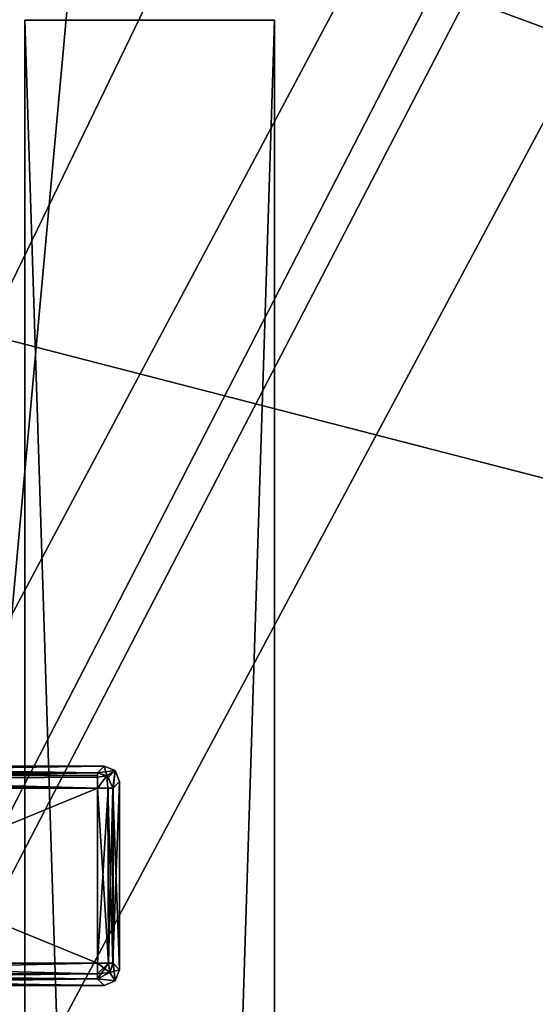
# Model space of a CAD drawing. Header units: millimetres. Extents: x -78 to 78, y -78 to 78.
# Tile 314 of 449: x 43 to 46, y 19 to 25. Entities that reach past the tile are written whole.
import ezdxf

# ---------------------------------------------------------------- set-up
doc = ezdxf.new("R2010")
doc.units = ezdxf.units.MM
doc.header["$LTSCALE"] = 41.718519
for name, color, linetype in [('10', 7, 'CONTINUOUS'), ('1061', 7, 'CONTINUOUS'), ('1107', 7, 'CONTINUOUS'), ('328', 7, 'CONTINUOUS'), ('344', 7, 'CONTINUOUS'), ('5045', 7, 'CONTINUOUS'), ('5047', 7, 'CONTINUOUS'), ('5048', 7, 'CONTINUOUS'), ('5049', 7, 'CONTINUOUS'), ('5051', 7, 'CONTINUOUS'), ('6', 7, 'CONTINUOUS'), ('6074', 7, 'CONTINUOUS'), ('6075', 7, 'CONTINUOUS'), ('6076', 7, 'CONTINUOUS'), ('6077', 7, 'CONTINUOUS'), ('6078', 7, 'CONTINUOUS'), ('6079', 7, 'CONTINUOUS'), ('6080', 7, 'CONTINUOUS'), ('6081', 7, 'CONTINUOUS'), ('6082', 7, 'CONTINUOUS'), ('6084', 7, 'CONTINUOUS'), ('6085', 7, 'CONTINUOUS'), ('6087', 7, 'CONTINUOUS'), ('6089', 7, 'CONTINUOUS'), ('6090', 7, 'CONTINUOUS'), ('6091', 7, 'CONTINUOUS'), ('6093', 7, 'CONTINUOUS'), ('6095', 7, 'CONTINUOUS'), ('6097', 7, 'CONTINUOUS'), ('6101', 7, 'CONTINUOUS'), ('6103', 7, 'CONTINUOUS'), ('6104', 7, 'CONTINUOUS'), ('6106', 7, 'CONTINUOUS'), ('6107', 7, 'CONTINUOUS'), ('6108', 7, 'CONTINUOUS'), ('6109', 7, 'CONTINUOUS'), ('6113', 7, 'CONTINUOUS'), ('748', 7, 'CONTINUOUS'), ('855', 7, 'CONTINUOUS'), ('971', 7, 'CONTINUOUS')]:
    doc.layers.add(name, color=color, linetype=linetype)

msp = doc.modelspace()

# ---------------------------------------------------------------- linework, layer by layer
at = {"layer": '10', "linetype": 'CONTINUOUS'}
for points in [[(48.5, 30.5, -2), (-72.626, 23.2263, -2), (-60, 32.9, -2), (48.5, 30.5, -2)], [(-72.626, 23.2263, -2), (48.5, 30.5, -2), (0, 22.25, -2), (-72.626, 23.2263, -2)], [(0, 22.25, -2), (48.5, 30.5, -2), (11.1265, 19.2675, -2), (0, 22.25, -2)], [(11.1265, 19.2675, -2), (48.5, 30.5, -2), (19.2675, 11.1265, -2), (11.1265, 19.2675, -2)], [(48.5, 30.5, -2), (49.5, -30.5, -2), (19.2675, 11.1265, -2), (48.5, 30.5, -2)]]:
    msp.add_3dface(points, dxfattribs=at)
at = {"layer": '1061', "color": 7, "linetype": 'CONTINUOUS'}
for points in [[(43.8434, 32.3723, 23.7), (51.768, 17.0379, 23.7), (43.8263, 32.322, 26.2), (43.8434, 32.3723, 23.7)], [(51.768, 17.0379, 23.7), (51.7312, 17.0098, 26.2), (43.8263, 32.322, 26.2), (51.768, 17.0379, 23.7)]]:
    msp.add_3dface(points, dxfattribs=at)
at = {"layer": '1107', "color": 7, "linetype": 'CONTINUOUS'}
for points in [[(55.4979, 20.1347, 23.7), (54.9607, 17.4899, 23.7), (43.8434, 32.3723, 23.7), (55.4979, 20.1347, 23.7)], [(43.8434, 32.3723, 23.7), (54.9607, 17.4899, 23.7), (51.768, 17.0379, 23.7), (43.8434, 32.3723, 23.7)], [(51.2304, 26.4957, 23.7), (55.4979, 20.1347, 23.7), (43.8434, 32.3723, 23.7), (51.2304, 26.4957, 23.7)]]:
    msp.add_3dface(points, dxfattribs=at)
at = {"layer": '328', "linetype": 'CONTINUOUS'}
for points in [[(15.5, 30, 15), (32.5, 30, 15), (72.3187, 15.3427, 15), (15.5, 30, 15)], [(32.5, -30, 15), (15.5, 30, 15), (47.5, -30, 15), (32.5, -30, 15)], [(47.5, -30, 15), (15.5, 30, 15), (67, -30, 15), (47.5, -30, 15)], [(67, -30, 15), (15.5, 30, 15), (67.5, -30, 15), (67, -30, 15)], [(67.5, -30, 15), (15.5, 30, 15), (72.3187, -15.3427, 15), (67.5, -30, 15)], [(72.3187, -15.3427, 15), (15.5, 30, 15), (73.9493, 0, 15), (72.3187, -15.3427, 15)], [(73.9493, 0, 15), (15.5, 30, 15), (72.3187, 15.3427, 15), (73.9493, 0, 15)], [(32.5, 30, 15), (47.5, 30, 15), (72.3187, 15.3427, 15), (32.5, 30, 15)]]:
    msp.add_3dface(points, dxfattribs=at)
at = {"layer": '344', "linetype": 'CONTINUOUS'}
for points in [[(32.5, 30, 16.5), (15.5, -30, 16.5), (47.5, 30, 16.5), (32.5, 30, 16.5)], [(47.5, 30, 16.5), (15.5, -30, 16.5), (67, 30, 16.5), (47.5, 30, 16.5)], [(67, 30, 16.5), (15.5, -30, 16.5), (67.5, 30, 16.5), (67, 30, 16.5)], [(67.5, 30, 16.5), (15.5, -30, 16.5), (72.3187, 15.3427, 16.5), (67.5, 30, 16.5)]]:
    msp.add_3dface(points, dxfattribs=at)
at = {"layer": '5045', "linetype": 'CONTINUOUS'}
for points in [[(44.49, -25, 0.25), (42.894, -25, 0.25), (42.894, 25, 0.25), (44.49, -25, 0.25)], [(44.49, 25, 0.25), (44.49, -25, 0.25), (42.894, 25, 0.25), (44.49, 25, 0.25)]]:
    msp.add_3dface(points, dxfattribs=at)
at = {"layer": '5047', "linetype": 'CONTINUOUS'}
for points in [[(42.894, 25, 14.05), (42.894, -25, 14.05), (44.49, 25, 14.05), (42.894, 25, 14.05)], [(42.894, -25, 14.05), (44.49, -25, 14.05), (44.49, 25, 14.05), (42.894, -25, 14.05)]]:
    msp.add_3dface(points, dxfattribs=at)
at = {"layer": '5048', "linetype": 'CONTINUOUS'}
for points in [[(44.49, 25, 0.25), (42.894, 25, 0.25), (42.894, 25, 14.05), (44.49, 25, 0.25)], [(44.49, 25, 0.25), (42.894, 25, 14.05), (44.49, 25, 14.05), (44.49, 25, 0.25)]]:
    msp.add_3dface(points, dxfattribs=at)
at = {"layer": '5049', "linetype": 'CONTINUOUS'}
for points in [[(44.49, -25, 0.25), (44.49, 25, 0.25), (44.49, -2.3987, 4.25), (44.49, -25, 0.25)], [(44.49, 25, 0.25), (44.49, 25, 14.05), (44.49, 8.2435, 8.0527), (44.49, 25, 0.25)], [(44.49, 25, 0.25), (44.49, -2.05, 4.6), (44.49, -2.1532, 4.3524), (44.49, 25, 0.25)], [(44.49, -2.05, 4.6), (44.49, 25, 0.25), (44.49, 2.4013, 4.25), (44.49, -2.05, 4.6)], [(44.49, -2.3987, 4.25), (44.49, 25, 0.25), (44.49, -2.1532, 4.3524), (44.49, -2.3987, 4.25)], [(44.49, 25, 0.25), (44.49, 2.75, 4.6), (44.49, 2.6468, 4.3524), (44.49, 25, 0.25)], [(44.49, 2.75, 4.6), (44.49, 25, 0.25), (44.49, 6.7565, 5.4473), (44.49, 2.75, 4.6)], [(44.49, 2.4013, 4.25), (44.49, 25, 0.25), (44.49, 2.6468, 4.3524), (44.49, 2.4013, 4.25)], [(44.49, 9, 6.75), (44.49, 25, 0.25), (44.49, 8.2435, 8.0527), (44.49, 9, 6.75)], [(44.49, 25, 0.25), (44.49, 9, 6.75), (44.49, 8.254, 5.4533), (44.49, 25, 0.25)], [(44.49, 6.7565, 5.4473), (44.49, 25, 0.25), (44.49, 8.254, 5.4533), (44.49, 6.7565, 5.4473)], [(44.49, 25, 14.05), (44.49, -25, 14.05), (44.49, 2.3987, 9.25), (44.49, 25, 14.05)], [(44.49, 8.2435, 8.0527), (44.49, 25, 14.05), (44.49, 2.3987, 9.25), (44.49, 8.2435, 8.0527)]]:
    msp.add_3dface(points, dxfattribs=at)
at = {"layer": '5051', "linetype": 'CONTINUOUS'}
for points in [[(42.894, 25, 0.25), (42.894, -25, 0.25), (42.894, 2.3987, 4.25), (42.894, 25, 0.25)], [(42.894, 25, 14.05), (42.894, 25, 0.25), (42.894, 8.2435, 5.4473), (42.894, 25, 14.05)], [(42.894, 25, 0.25), (42.894, 2.3987, 4.25), (42.894, 8.2435, 5.4473), (42.894, 25, 0.25)], [(42.894, -25, 14.05), (42.894, 25, 14.05), (42.894, -2.3987, 9.25), (42.894, -25, 14.05)], [(42.894, -2.3987, 9.25), (42.894, 25, 14.05), (42.894, -2.1532, 9.1476), (42.894, -2.3987, 9.25)], [(42.894, -2.1532, 9.1476), (42.894, 25, 14.05), (42.894, -2.05, 8.9), (42.894, -2.1532, 9.1476)], [(42.894, -2.05, 8.9), (42.894, 25, 14.05), (42.894, 2.4013, 9.25), (42.894, -2.05, 8.9)], [(42.894, 6.7565, 8.0527), (42.894, 25, 14.05), (42.894, 8.254, 8.0467), (42.894, 6.7565, 8.0527)], [(42.894, 25, 14.05), (42.894, 6.7565, 8.0527), (42.894, 3.7513, 7.08), (42.894, 25, 14.05)], [(42.894, 8.254, 8.0467), (42.894, 25, 14.05), (42.894, 9, 6.75), (42.894, 8.254, 8.0467)], [(42.894, 9, 6.75), (42.894, 25, 14.05), (42.894, 8.2435, 5.4473), (42.894, 9, 6.75)], [(42.894, 2.4013, 9.25), (42.894, 25, 14.05), (42.894, 2.6468, 9.1476), (42.894, 2.4013, 9.25)], [(42.894, 2.6468, 9.1476), (42.894, 25, 14.05), (42.894, 2.75, 8.9), (42.894, 2.6468, 9.1476)], [(42.894, 2.75, 8.9), (42.894, 25, 14.05), (42.894, 3.7513, 7.08), (42.894, 2.75, 8.9)]]:
    msp.add_3dface(points, dxfattribs=at)
at = {"layer": '6', "linetype": 'CONTINUOUS'}
for points in [[(32.5, 33), (15.5, -33), (47.5, 33), (32.5, 33)], [(47.5, 33), (15.5, -33), (48.5, 31), (47.5, 33)], [(48.5, 31), (15.5, -33), (48.5, 30.5), (48.5, 31)], [(48.5, 30.5), (15.5, -33), (49.5, 30.5), (48.5, 30.5)], [(49.5, 30.5), (15.5, -33), (48.5, -30.5), (49.5, 30.5)]]:
    msp.add_3dface(points, dxfattribs=at)
at = {"layer": '6074', "color": 7, "linetype": 'CONTINUOUS'}
for points in [[(43.358, 18.9834, 21.683), (40.6418, 18.9834, 21.683), (43.358, 20.0996, 21.683), (43.358, 18.9834, 21.683)], [(43.358, 20.0996, 21.683), (40.6418, 18.9834, 21.683), (40.6418, 20.0996, 21.683), (43.358, 20.0996, 21.683)]]:
    msp.add_3dface(points, dxfattribs=at)
at = {"layer": '6075', "color": 7, "linetype": 'CONTINUOUS'}
for points in [[(43.4262, 20.0974, 21.7098), (43.358, 18.9834, 21.683), (43.358, 20.0996, 21.683), (43.4262, 20.0974, 21.7098)], [(43.4291, 18.9834, 21.7126), (43.358, 18.9834, 21.683), (43.4262, 20.0974, 21.7098), (43.4291, 18.9834, 21.7126)], [(43.4575, 20.0996, 21.7725), (43.4291, 18.9834, 21.7126), (43.4262, 20.0974, 21.7098), (43.4575, 20.0996, 21.7725)], [(43.4575, 20.0996, 21.7725), (43.4577, 18.9834, 21.7751), (43.4291, 18.9834, 21.7126), (43.4575, 20.0996, 21.7725)]]:
    msp.add_3dface(points, dxfattribs=at)
at = {"layer": '6076', "color": 7, "linetype": 'CONTINUOUS'}
for points in [[(43.4999, 20.1418, 22.1765), (43.4999, 18.9412, 22.1765), (43.4575, 20.0996, 21.7725), (43.4999, 20.1418, 22.1765)], [(43.4575, 20.0996, 21.7725), (43.4999, 18.9412, 22.1765), (43.4577, 18.9834, 21.7751), (43.4575, 20.0996, 21.7725)]]:
    msp.add_3dface(points, dxfattribs=at)
at = {"layer": '6077', "color": 7, "linetype": 'CONTINUOUS'}
for points in [[(43.4002, 20.2415, 22.1765), (43.4707, 20.2121, 22.1743), (43.358, 20.199, 21.7725), (43.4002, 20.2415, 22.1765)], [(43.358, 20.199, 21.7725), (43.4707, 20.2121, 22.1743), (43.428, 20.1695, 21.7683), (43.358, 20.199, 21.7725)], [(43.4707, 20.2121, 22.1743), (43.4575, 20.0996, 21.7725), (43.428, 20.1695, 21.7683), (43.4707, 20.2121, 22.1743)], [(43.4707, 20.2121, 22.1743), (43.4999, 20.1418, 22.1765), (43.4575, 20.0996, 21.7725), (43.4707, 20.2121, 22.1743)]]:
    msp.add_3dface(points, dxfattribs=at)
at = {"layer": '6078', "color": 7, "linetype": 'CONTINUOUS'}
for points in [[(43.4002, 20.2415, 22.2765), (43.4706, 20.2122, 22.2786), (43.4002, 20.2415, 22.1765), (43.4002, 20.2415, 22.2765)], [(43.4002, 20.2415, 22.1765), (43.4706, 20.2122, 22.2786), (43.4707, 20.2121, 22.1743), (43.4002, 20.2415, 22.1765)], [(43.4706, 20.2122, 22.2786), (43.4999, 20.1418, 22.2765), (43.4707, 20.2121, 22.1743), (43.4706, 20.2122, 22.2786)], [(43.4999, 20.1418, 22.2765), (43.4999, 20.1418, 22.1765), (43.4707, 20.2121, 22.1743), (43.4999, 20.1418, 22.2765)]]:
    msp.add_3dface(points, dxfattribs=at)
at = {"layer": '6079', "color": 7, "linetype": 'CONTINUOUS'}
for points in [[(43.358, 20.199, 22.6805), (43.418, 20.1783, 22.6846), (43.4002, 20.2415, 22.2765), (43.358, 20.199, 22.6805)], [(43.4002, 20.2415, 22.2765), (43.418, 20.1783, 22.6846), (43.4706, 20.2122, 22.2786), (43.4002, 20.2415, 22.2765)], [(43.418, 20.1783, 22.6846), (43.4577, 20.0996, 22.6779), (43.4706, 20.2122, 22.2786), (43.418, 20.1783, 22.6846)], [(43.4706, 20.2122, 22.2786), (43.4577, 20.0996, 22.6779), (43.4999, 20.1418, 22.2765), (43.4706, 20.2122, 22.2786)]]:
    msp.add_3dface(points, dxfattribs=at)
at = {"layer": '6080', "color": 7, "linetype": 'CONTINUOUS'}
for points in [[(40.6418, 18.9834, 21.683), (43.358, 18.9834, 21.683), (43.358, 18.9165, 21.7087), (40.6418, 18.9834, 21.683)], [(40.6418, 18.9123, 21.7126), (40.6418, 18.9834, 21.683), (43.358, 18.9165, 21.7087), (40.6418, 18.9123, 21.7126)], [(43.358, 18.8839, 21.7725), (40.6418, 18.9123, 21.7126), (43.358, 18.9165, 21.7087), (43.358, 18.8839, 21.7725)], [(40.6418, 18.8837, 21.7751), (40.6418, 18.9123, 21.7126), (43.358, 18.8839, 21.7725), (40.6418, 18.8837, 21.7751)]]:
    msp.add_3dface(points, dxfattribs=at)
at = {"layer": '6081', "color": 7, "linetype": 'CONTINUOUS'}
for points in [[(43.418, 20.1783, 22.6846), (43.358, 20.199, 22.6805), (43.358, 20.1708, 22.7402), (43.418, 20.1783, 22.6846)], [(43.358, 20.0996, 22.77), (43.4248, 20.0996, 22.7444), (43.418, 20.1783, 22.6846), (43.358, 20.0996, 22.77)], [(43.358, 20.0996, 22.77), (43.418, 20.1783, 22.6846), (43.358, 20.1708, 22.7402), (43.358, 20.0996, 22.77)], [(43.4248, 20.0996, 22.7444), (43.4577, 20.0996, 22.6779), (43.418, 20.1783, 22.6846), (43.4248, 20.0996, 22.7444)]]:
    msp.add_3dface(points, dxfattribs=at)
at = {"layer": '6082', "color": 7, "linetype": 'CONTINUOUS'}
for points in [[(43.358, 18.9165, 21.7087), (43.358, 18.9834, 21.683), (43.4291, 18.9834, 21.7126), (43.358, 18.9165, 21.7087)], [(43.358, 18.8839, 21.7725), (43.358, 18.9165, 21.7087), (43.4291, 18.9834, 21.7126), (43.358, 18.8839, 21.7725)], [(43.358, 18.8839, 21.7725), (43.4291, 18.9834, 21.7126), (43.4367, 18.9234, 21.7684), (43.358, 18.8839, 21.7725)], [(43.4291, 18.9834, 21.7126), (43.4577, 18.9834, 21.7751), (43.4367, 18.9234, 21.7684), (43.4291, 18.9834, 21.7126)]]:
    msp.add_3dface(points, dxfattribs=at)
at = {"layer": '6084', "color": 7, "linetype": 'CONTINUOUS'}
for points in [[(43.358, 20.0996, 22.77), (43.358, 18.9834, 22.77), (43.4292, 18.9834, 22.7402), (43.358, 20.0996, 22.77)], [(43.358, 20.0996, 22.77), (43.4292, 18.9834, 22.7402), (43.4248, 20.0996, 22.7444), (43.358, 20.0996, 22.77)], [(43.4292, 18.9834, 22.7402), (43.4575, 18.9834, 22.6805), (43.4248, 20.0996, 22.7444), (43.4292, 18.9834, 22.7402)], [(43.4248, 20.0996, 22.7444), (43.4575, 18.9834, 22.6805), (43.4577, 20.0996, 22.6779), (43.4248, 20.0996, 22.7444)]]:
    msp.add_3dface(points, dxfattribs=at)
at = {"layer": '6085', "color": 7, "linetype": 'CONTINUOUS'}
for points in [[(43.4999, 20.1418, 22.2765), (43.4999, 18.9412, 22.2765), (43.4999, 20.1418, 22.1765), (43.4999, 20.1418, 22.2765)], [(43.4999, 20.1418, 22.1765), (43.4999, 18.9412, 22.2765), (43.4999, 18.9412, 22.1765), (43.4999, 20.1418, 22.1765)]]:
    msp.add_3dface(points, dxfattribs=at)
at = {"layer": '6087', "color": 7, "linetype": 'CONTINUOUS'}
for points in [[(40.6418, 20.1747, 21.7169), (40.6418, 20.1993, 21.7751), (43.358, 20.1802, 21.7238), (40.6418, 20.1747, 21.7169)], [(43.358, 20.1802, 21.7238), (40.6418, 20.1993, 21.7751), (43.358, 20.199, 21.7725), (43.358, 20.1802, 21.7238)], [(43.358, 20.0996, 21.683), (40.6418, 20.1747, 21.7169), (43.358, 20.1802, 21.7238), (43.358, 20.0996, 21.683)], [(43.358, 20.0996, 21.683), (40.6418, 20.0996, 21.683), (40.6418, 20.1747, 21.7169), (43.358, 20.0996, 21.683)]]:
    msp.add_3dface(points, dxfattribs=at)
at = {"layer": '6089', "color": 7, "linetype": 'CONTINUOUS'}
for points in [[(43.358, 20.0996, 22.77), (40.6444, 20.097, 22.77), (43.358, 18.9834, 22.77), (43.358, 20.0996, 22.77)], [(40.6444, 20.097, 22.77), (40.6444, 18.986, 22.77), (43.358, 18.9834, 22.77), (40.6444, 20.097, 22.77)]]:
    msp.add_3dface(points, dxfattribs=at)
at = {"layer": '6090', "color": 7, "linetype": 'CONTINUOUS'}
for points in [[(43.4367, 18.9234, 21.7684), (43.4577, 18.9834, 21.7751), (43.4706, 18.8708, 22.1744), (43.4367, 18.9234, 21.7684)], [(43.4577, 18.9834, 21.7751), (43.4999, 18.9412, 22.1765), (43.4706, 18.8708, 22.1744), (43.4577, 18.9834, 21.7751)], [(43.358, 18.8839, 21.7725), (43.4367, 18.9234, 21.7684), (43.4706, 18.8708, 22.1744), (43.358, 18.8839, 21.7725)], [(43.4002, 18.8415, 22.1765), (43.358, 18.8839, 21.7725), (43.4706, 18.8708, 22.1744), (43.4002, 18.8415, 22.1765)]]:
    msp.add_3dface(points, dxfattribs=at)
at = {"layer": '6091', "color": 7, "linetype": 'CONTINUOUS'}
for points in [[(43.4999, 18.9412, 22.2765), (43.4705, 18.8706, 22.2787), (43.4999, 18.9412, 22.1765), (43.4999, 18.9412, 22.2765)], [(43.4999, 18.9412, 22.1765), (43.4705, 18.8706, 22.2787), (43.4706, 18.8708, 22.1744), (43.4999, 18.9412, 22.1765)], [(43.4705, 18.8706, 22.2787), (43.4002, 18.8415, 22.2765), (43.4706, 18.8708, 22.1744), (43.4705, 18.8706, 22.2787)], [(43.4002, 18.8415, 22.2765), (43.4002, 18.8415, 22.1765), (43.4706, 18.8708, 22.1744), (43.4002, 18.8415, 22.2765)]]:
    msp.add_3dface(points, dxfattribs=at)
at = {"layer": '6093', "color": 7, "linetype": 'CONTINUOUS'}
for points in [[(43.4002, 20.2415, 22.2765), (43.4002, 20.2415, 22.1765), (40.5997, 20.2415, 22.1765), (43.4002, 20.2415, 22.2765)], [(40.5997, 20.2415, 22.2765), (43.4002, 20.2415, 22.2765), (40.5997, 20.2415, 22.1765), (40.5997, 20.2415, 22.2765)]]:
    msp.add_3dface(points, dxfattribs=at)
at = {"layer": '6095', "color": 7, "linetype": 'CONTINUOUS'}
for points in [[(40.6418, 18.8837, 21.7751), (43.358, 18.8839, 21.7725), (40.5997, 18.8415, 22.1765), (40.6418, 18.8837, 21.7751)], [(43.358, 18.8839, 21.7725), (43.4002, 18.8415, 22.1765), (40.5997, 18.8415, 22.1765), (43.358, 18.8839, 21.7725)]]:
    msp.add_3dface(points, dxfattribs=at)
at = {"layer": '6097', "color": 7, "linetype": 'CONTINUOUS'}
for points in [[(40.5997, 20.2415, 22.1765), (43.4002, 20.2415, 22.1765), (40.6418, 20.1993, 21.7751), (40.5997, 20.2415, 22.1765)], [(40.6418, 20.1993, 21.7751), (43.4002, 20.2415, 22.1765), (43.358, 20.199, 21.7725), (40.6418, 20.1993, 21.7751)]]:
    msp.add_3dface(points, dxfattribs=at)
at = {"layer": '6101', "color": 7, "linetype": 'CONTINUOUS'}
for points in [[(43.4575, 18.9834, 22.6805), (43.4999, 18.9412, 22.2765), (43.4999, 20.1418, 22.2765), (43.4575, 18.9834, 22.6805)], [(43.4577, 20.0996, 22.6779), (43.4575, 18.9834, 22.6805), (43.4999, 20.1418, 22.2765), (43.4577, 20.0996, 22.6779)]]:
    msp.add_3dface(points, dxfattribs=at)
at = {"layer": '6103', "color": 7, "linetype": 'CONTINUOUS'}
for points in [[(43.358, 18.9834, 22.77), (40.6444, 18.986, 22.77), (40.6418, 18.9236, 22.7501), (43.358, 18.9834, 22.77)], [(43.358, 18.9834, 22.77), (40.6418, 18.9236, 22.7501), (43.358, 18.9166, 22.7444), (43.358, 18.9834, 22.77)], [(40.6418, 18.9236, 22.7501), (40.6418, 18.8839, 22.6805), (43.358, 18.9166, 22.7444), (40.6418, 18.9236, 22.7501)], [(43.358, 18.9166, 22.7444), (40.6418, 18.8839, 22.6805), (43.358, 18.8837, 22.6779), (43.358, 18.9166, 22.7444)]]:
    msp.add_3dface(points, dxfattribs=at)
at = {"layer": '6104', "color": 7, "linetype": 'CONTINUOUS'}
for points in [[(43.4575, 18.9834, 22.6805), (43.4367, 18.9234, 22.6846), (43.4999, 18.9412, 22.2765), (43.4575, 18.9834, 22.6805)], [(43.4367, 18.9234, 22.6846), (43.358, 18.8837, 22.6779), (43.4705, 18.8706, 22.2787), (43.4367, 18.9234, 22.6846)], [(43.4999, 18.9412, 22.2765), (43.4367, 18.9234, 22.6846), (43.4705, 18.8706, 22.2787), (43.4999, 18.9412, 22.2765)], [(43.358, 18.8837, 22.6779), (43.4002, 18.8415, 22.2765), (43.4705, 18.8706, 22.2787), (43.358, 18.8837, 22.6779)]]:
    msp.add_3dface(points, dxfattribs=at)
at = {"layer": '6106', "color": 7, "linetype": 'CONTINUOUS'}
for points in [[(43.4002, 18.8415, 22.2765), (40.5997, 18.8415, 22.2765), (43.4002, 18.8415, 22.1765), (43.4002, 18.8415, 22.2765)], [(43.4002, 18.8415, 22.1765), (40.5997, 18.8415, 22.2765), (40.5997, 18.8415, 22.1765), (43.4002, 18.8415, 22.1765)]]:
    msp.add_3dface(points, dxfattribs=at)
at = {"layer": '6107', "color": 7, "linetype": 'CONTINUOUS'}
for points in [[(43.358, 18.9834, 22.77), (43.358, 18.9166, 22.7444), (43.4367, 18.9234, 22.6846), (43.358, 18.9834, 22.77)], [(43.358, 18.9834, 22.77), (43.4367, 18.9234, 22.6846), (43.4292, 18.9834, 22.7402), (43.358, 18.9834, 22.77)], [(43.4367, 18.9234, 22.6846), (43.4575, 18.9834, 22.6805), (43.4292, 18.9834, 22.7402), (43.4367, 18.9234, 22.6846)], [(43.358, 18.9166, 22.7444), (43.358, 18.8837, 22.6779), (43.4367, 18.9234, 22.6846), (43.358, 18.9166, 22.7444)]]:
    msp.add_3dface(points, dxfattribs=at)
at = {"layer": '6108', "color": 7, "linetype": 'CONTINUOUS'}
for points in [[(43.358, 20.1708, 22.7402), (43.358, 20.199, 22.6805), (40.6418, 20.1533, 22.7544), (43.358, 20.1708, 22.7402)], [(43.358, 20.199, 22.6805), (40.6418, 20.199, 22.6805), (40.6418, 20.1533, 22.7544), (43.358, 20.199, 22.6805)], [(43.358, 20.0996, 22.77), (43.358, 20.1708, 22.7402), (40.6418, 20.1533, 22.7544), (43.358, 20.0996, 22.77)], [(40.6444, 20.097, 22.77), (43.358, 20.0996, 22.77), (40.6418, 20.1533, 22.7544), (40.6444, 20.097, 22.77)]]:
    msp.add_3dface(points, dxfattribs=at)
at = {"layer": '6109', "color": 7, "linetype": 'CONTINUOUS'}
for points in [[(43.358, 20.199, 22.6805), (43.4002, 20.2415, 22.2765), (40.5997, 20.2415, 22.2765), (43.358, 20.199, 22.6805)], [(43.358, 20.199, 22.6805), (40.5997, 20.2415, 22.2765), (40.6418, 20.199, 22.6805), (43.358, 20.199, 22.6805)]]:
    msp.add_3dface(points, dxfattribs=at)
at = {"layer": '6113', "color": 7, "linetype": 'CONTINUOUS'}
for points in [[(40.6418, 18.8839, 22.6805), (40.5997, 18.8415, 22.2765), (43.4002, 18.8415, 22.2765), (40.6418, 18.8839, 22.6805)], [(43.358, 18.8837, 22.6779), (40.6418, 18.8839, 22.6805), (43.4002, 18.8415, 22.2765), (43.358, 18.8837, 22.6779)]]:
    msp.add_3dface(points, dxfattribs=at)
at = {"layer": '748', "color": 7, "linetype": 'CONTINUOUS'}
for points in [[(45.9767, 32.7174, 28.7), (-49.767, 26.5992, 28.7), (20, 23.5902, 28.7), (45.9767, 32.7174, 28.7)], [(23.2898, 22.5189, 28.7), (45.9767, 32.7174, 28.7), (20, 23.5902, 28.7), (23.2898, 22.5189, 28.7)], [(25.3127, 19.738, 28.7), (45.9767, 32.7174, 28.7), (23.2898, 22.5189, 28.7), (25.3127, 19.738, 28.7)], [(53.7537, 17.1708, 28.7), (45.9767, 32.7174, 28.7), (25.3127, 19.738, 28.7), (53.7537, 17.1708, 28.7)], [(25.3267, 16.305, 28.7), (53.7537, 17.1708, 28.7), (25.3127, 19.738, 28.7), (25.3267, 16.305, 28.7)]]:
    msp.add_3dface(points, dxfattribs=at)
at = {"layer": '855', "color": 7, "linetype": 'CONTINUOUS'}
msp.add_3dface([(45.9767, 32.7174, 28.7), (53.7537, 17.1708, 28.7), (46.3852, 33.0059, 28.2174), (45.9767, 32.7174, 28.7)], dxfattribs=at)
at = {"layer": '971', "color": 7, "linetype": 'CONTINUOUS'}
for points in [[(43.8263, 32.322, 26.2), (36.0171, -12.4283, 26.2), (31.5376, 44.3946, 26.2), (43.8263, 32.322, 26.2)], [(37.6174, -10.8289, 26.2), (36.0171, -12.4283, 26.2), (43.8263, 32.322, 26.2), (37.6174, -10.8289, 26.2)], [(39.8798, -10.8284, 26.2), (37.6174, -10.8289, 26.2), (43.8263, 32.322, 26.2), (39.8798, -10.8284, 26.2)], [(51.7312, 17.0098, 26.2), (39.8798, -10.8284, 26.2), (43.8263, 32.322, 26.2), (51.7312, 17.0098, 26.2)]]:
    msp.add_3dface(points, dxfattribs=at)

doc.saveas('drawing.dxf')
